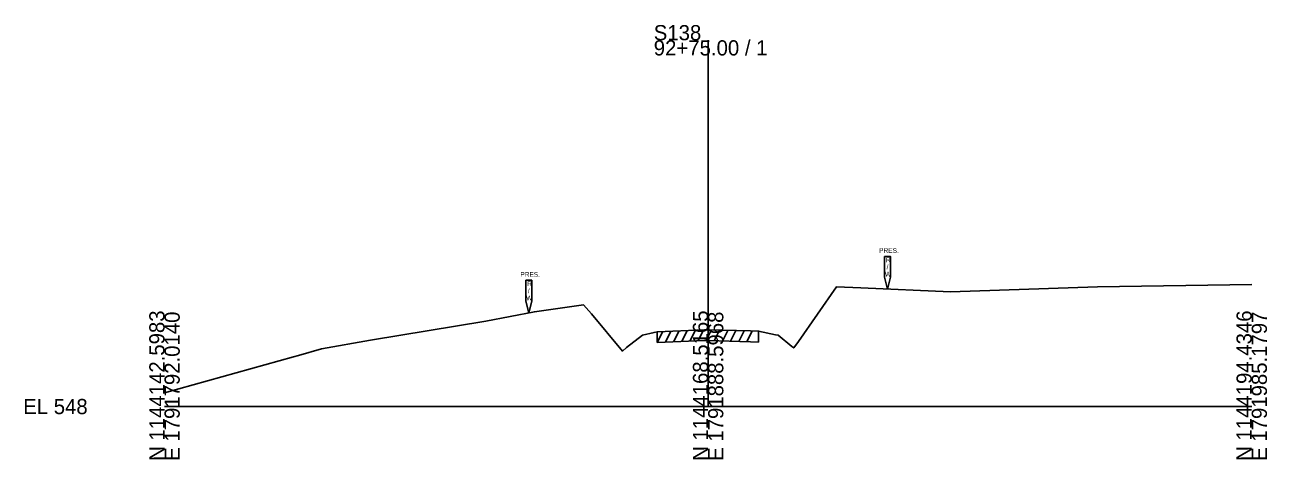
# Model space of a CAD drawing. Extents: x -26 to 1203, y -10 to 19606.
# Drawn here: x 974.3 to 1202.8, y 5490.3 to 5570.3 of the extents above; entities that cross this region are included whole.
import ezdxf

# ---------------------------------------------------------------- set-up
doc = ezdxf.new("R2010")
doc.units = 0
for name, color, linetype in [('RD_EX_Driveway', 7, 'Continuous'), ('RD_GPK_XS_Cell', 7, 'Continuous'), ('RD_XS_ExGround', 7, 'Continuous'), ('RD_XS_ExPaveRet', 7, 'Continuous'), ('RD_XS_ExRW', 7, 'Continuous')]:
    doc.layers.add(name, color=color, linetype=linetype)

msp = doc.modelspace()

# ---------------------------------------------------------------- linework, layer by layer
at = {"layer": 'RD_GPK_XS_Cell'}
for p, q in [((1100, 5500), (1100, 5567.44)), ((1000, 5500), (1100, 5500)), ((1100, 5500), (1200, 5500))]:
    msp.add_line(p, q, dxfattribs=at)
at = {"layer": 'RD_XS_ExGround'}
msp.add_lwpolyline([(1000, 5502.51), (1023.75, 5509.18), (1024.63, 5509.39), (1028.85, 5510.62), (1037.91, 5512.2), (1059.12, 5515.72), (1068.04, 5517.44), (1077.07, 5518.7), (1078.52, 5517.04), (1084.25, 5510.21), (1085, 5510.87), (1087.92, 5513.17), (1090.06, 5513.65), (1090.64, 5513.78), (1097.89, 5514.08), (1099.35, 5514.15), (1100, 5514.13), (1107.82, 5513.92), (1109.27, 5513.88), (1112.42, 5513.22), (1112.86, 5513.13), (1115.42, 5511.06), (1115.76, 5510.78), (1116.63, 5511.95), (1123.59, 5522.04), (1128.12, 5521.85), (1144.6, 5521.15), (1171.62, 5522.07), (1200, 5522.48)], dxfattribs=at)
at = {"layer": 'RD_XS_ExPaveRet'}
for p, q in [((1090.64, 5511.78), (1091.66, 5513.82)), ((1090.64, 5511.78), (1090.64, 5513.78)), ((1092.14, 5511.84), (1093.16, 5513.89)), ((1093.64, 5511.9), (1094.66, 5513.95)), ((1095.14, 5511.97), (1096.16, 5514.01)), ((1096.64, 5512.03), (1097.66, 5514.07)), ((1098.14, 5512.09), (1099.16, 5514.14)), ((1099.64, 5512.14), (1100.62, 5514.12)), ((1101.14, 5512.1), (1102.12, 5514.08)), ((1102.64, 5512.06), (1103.62, 5514.03)), ((1104.14, 5512.02), (1105.12, 5513.99)), ((1105.64, 5511.98), (1106.62, 5513.95)), ((1107.14, 5511.94), (1108.12, 5513.91)), ((1109.27, 5513.88), (1109.27, 5511.88)), ((1090.64, 5511.78), (1097.89, 5512.08)), ((1097.89, 5512.08), (1099.35, 5512.15)), ((1099.35, 5512.15), (1100, 5512.13)), ((1100, 5512.13), (1107.82, 5511.92)), ((1107.82, 5511.92), (1109.27, 5511.88))]:
    msp.add_line(p, q, dxfattribs=at)
at = {"layer": 'RD_XS_ExRW'}
for points in [[(1132.45, 5527.65), (1133.55, 5527.65), (1133.55, 5523.83), (1133, 5521.64), (1132.45, 5523.83)], [(1066.45, 5523.26), (1067.55, 5523.26), (1067.55, 5519.43), (1067, 5517.24), (1066.45, 5519.43)]]:
    msp.add_lwpolyline(points, close=True, dxfattribs=at)

# ---------------------------------------------------------------- texts
at = {"layer": 'RD_EX_Driveway'}
msp.add_text('555.07', height=0.0975, rotation=90, dxfattribs=at).set_placement((1100.1, 5514.13))
at = {"layer": 'RD_GPK_XS_Cell'}
for s, p in [('S138', (1090, 5567.44)), ('92+75.00 / 1', (1090, 5564.64)), ('EL 548', (974, 5498.6))]:
    msp.add_text(s, height=2.8, dxfattribs=at).set_placement(p)
for s, p in [('N 1144142.5983', (1000, 5490)), ('E 1791792.0140', (1002.8, 5490)), ('N 1144168.5165', (1100, 5490)), ('E 1791888.5968', (1102.8, 5490)), ('N 1144194.4346', (1200, 5490)), ('E 1791985.1797', (1202.8, 5490))]:
    msp.add_text(s, height=2.8, rotation=90, dxfattribs=at).set_placement(p)
at = {"layer": 'RD_XS_ExRW'}
for s, p in [('PRES.', (1131.45, 5528.28)), ('R', (1132.71, 5526.56)), ('/', (1132.83, 5525.25)), ('PRES.', (1065.45, 5523.89)), ('W', (1132.53, 5523.94)), ('R', (1066.71, 5522.17)), ('/', (1066.83, 5520.86)), ('W', (1066.53, 5519.54))]:
    msp.add_text(s, height=0.875, dxfattribs=at).set_placement(p)

doc.saveas('drawing.dxf')
